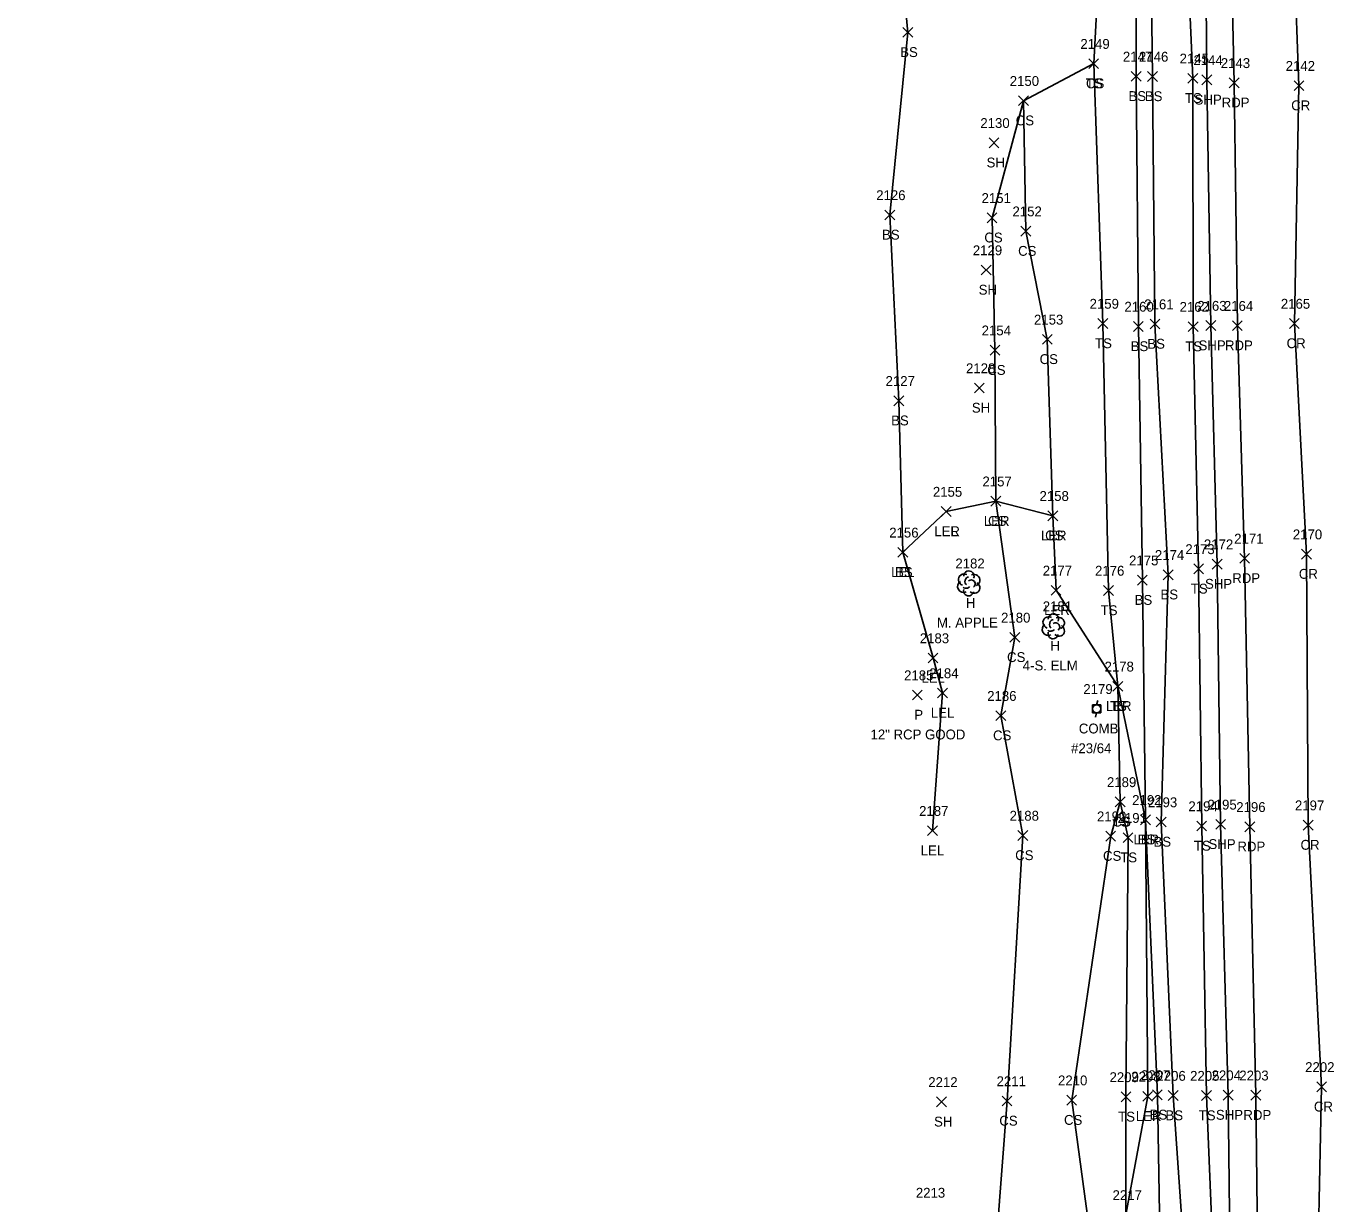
# Model space of a CAD drawing. Extents: x 1462089 to 1464015, y 730534 to 736144.
# Drawn here: x 1462960.9 to 1463226, y 734522.3 to 734761.1 of the extents above; entities that cross this region are included whole.
import ezdxf

# ---------------------------------------------------------------- set-up
doc = ezdxf.new("R2010")
doc.units = 0
for name, color, linetype in [('D_A', 7, 'Continuous'), ('D_C', 7, 'Continuous'), ('D_I', 7, 'Continuous'), ('D_TIC', 7, 'Continuous'), ('L_A', 7, 'Continuous'), ('L_C', 7, 'Continuous'), ('L_I', 7, 'Continuous'), ('L_TIC', 7, 'Continuous'), ('LARO', 7, 'Continuous'), ('LELB', 7, 'Continuous'), ('LTD', 7, 'Continuous'), ('P_A', 7, 'Continuous'), ('P_I', 7, 'Continuous'), ('P_TIC', 7, 'Continuous'), ('PET', 7, 'Continuous'), ('PRC', 7, 'Continuous'), ('PSP', 7, 'Continuous'), ('U_A', 7, 'Continuous'), ('U_C', 7, 'Continuous'), ('U_I', 7, 'Continuous'), ('UP', 7, 'Continuous')]:
    doc.layers.add(name, color=color, linetype=linetype)

msp = doc.modelspace()

# ---------------------------------------------------------------- linework, layer by layer
at = {"layer": 'D_TIC'}
for points in [[(1463140.57, 734624.46), (1463142.57, 734626.46)], [(1463142.57, 734624.46), (1463140.57, 734626.46)]]:
    msp.add_lwpolyline(points, dxfattribs=at)
at = {"layer": 'L_TIC'}
for points in [[(1463138.65, 734758.84), (1463140.65, 734760.84)], [(1463140.65, 734758.84), (1463138.65, 734760.84)], [(1463176.31, 734752.5), (1463178.31, 734754.5)], [(1463178.31, 734752.5), (1463176.31, 734754.5)], [(1463176.31, 734752.5), (1463178.31, 734754.5)], [(1463178.31, 734752.5), (1463176.31, 734754.5)], [(1463184.92, 734749.92), (1463186.92, 734751.92)], [(1463186.92, 734749.92), (1463184.92, 734751.92)], [(1463188.23, 734749.9), (1463190.23, 734751.9)], [(1463190.23, 734749.9), (1463188.23, 734751.9)], [(1463196.41, 734749.53), (1463198.41, 734751.53)], [(1463198.41, 734749.53), (1463196.41, 734751.53)], [(1463162.07, 734744.98), (1463164.07, 734746.98)], [(1463164.07, 734744.98), (1463162.07, 734746.98)], [(1463162.07, 734744.98), (1463164.07, 734746.98)], [(1463164.07, 734744.98), (1463162.07, 734746.98)], [(1463156.11, 734736.45), (1463158.11, 734738.45)], [(1463158.11, 734736.45), (1463156.11, 734738.45)], [(1463134.97, 734721.82), (1463136.97, 734723.82)], [(1463136.97, 734721.82), (1463134.97, 734723.82)], [(1463155.71, 734721.24), (1463157.71, 734723.24)], [(1463157.71, 734721.24), (1463155.71, 734723.24)], [(1463162.55, 734718.53), (1463164.55, 734720.53)], [(1463164.55, 734718.53), (1463162.55, 734720.53)], [(1463154.51, 734710.65), (1463156.51, 734712.65)], [(1463156.51, 734710.65), (1463154.51, 734712.65)], [(1463178.18, 734699.8), (1463180.18, 734701.8)], [(1463180.18, 734699.8), (1463178.18, 734701.8)], [(1463185.37, 734699.2), (1463187.37, 734701.2)], [(1463187.37, 734699.2), (1463185.37, 734701.2)], [(1463188.74, 734699.69), (1463190.74, 734701.69)], [(1463190.74, 734699.69), (1463188.74, 734701.69)], [(1463196.46, 734699.17), (1463198.46, 734701.17)], [(1463198.46, 734699.17), (1463196.46, 734701.17)], [(1463166.91, 734696.58), (1463168.91, 734698.58)], [(1463168.91, 734696.58), (1463166.91, 734698.58)], [(1463156.3, 734694.39), (1463158.3, 734696.39)], [(1463158.3, 734694.39), (1463156.3, 734696.39)], [(1463153.12, 734686.72), (1463155.12, 734688.72)], [(1463155.12, 734686.72), (1463153.12, 734688.72)], [(1463136.81, 734684.14), (1463138.81, 734686.14)], [(1463138.81, 734684.14), (1463136.81, 734686.14)], [(1463156.46, 734663.77), (1463158.46, 734665.77)], [(1463158.46, 734663.77), (1463156.46, 734665.77)], [(1463156.46, 734663.77), (1463158.46, 734665.77)], [(1463158.46, 734663.77), (1463156.46, 734665.77)], [(1463146.4, 734661.67), (1463148.4, 734663.67)], [(1463148.4, 734661.67), (1463146.4, 734663.67)], [(1463146.4, 734661.67), (1463148.4, 734663.67)], [(1463148.4, 734661.67), (1463146.4, 734663.67)], [(1463168.03, 734660.82), (1463170.03, 734662.82)], [(1463170.03, 734660.82), (1463168.03, 734662.82)], [(1463168.03, 734660.82), (1463170.03, 734662.82)], [(1463170.03, 734660.82), (1463168.03, 734662.82)], [(1463137.61, 734653.4), (1463139.61, 734655.4)], [(1463139.61, 734653.4), (1463137.61, 734655.4)], [(1463137.61, 734653.4), (1463139.61, 734655.4)], [(1463139.61, 734653.4), (1463137.61, 734655.4)], [(1463191.42, 734648.85), (1463193.42, 734650.85)], [(1463193.42, 734648.85), (1463191.42, 734650.85)], [(1463197.58, 734650.04), (1463199.58, 734652.04)], [(1463199.58, 734650.04), (1463197.58, 734652.04)], [(1463168.68, 734645.7), (1463170.68, 734647.7)], [(1463170.68, 734645.7), (1463168.68, 734647.7)], [(1463179.32, 734645.66), (1463181.32, 734647.66)], [(1463181.32, 734645.66), (1463179.32, 734647.66)], [(1463186.18, 734647.75), (1463188.18, 734649.75)], [(1463188.18, 734647.75), (1463186.18, 734649.75)], [(1463160.31, 734636.15), (1463162.31, 734638.15)], [(1463162.31, 734636.15), (1463160.31, 734638.15)], [(1463143.75, 734631.97), (1463145.75, 734633.97)], [(1463145.75, 734631.97), (1463143.75, 734633.97)], [(1463145.67, 734624.88), (1463147.67, 734626.88)], [(1463147.67, 734624.88), (1463145.67, 734626.88)], [(1463181.2, 734626.23), (1463183.2, 734628.23)], [(1463183.2, 734626.23), (1463181.2, 734628.23)], [(1463181.2, 734626.23), (1463183.2, 734628.23)], [(1463183.2, 734626.23), (1463181.2, 734628.23)], [(1463157.47, 734620.28), (1463159.47, 734622.28)], [(1463159.47, 734620.28), (1463157.47, 734622.28)], [(1463181.7, 734602.79), (1463183.7, 734604.79)], [(1463183.7, 734602.79), (1463181.7, 734604.79)], [(1463181.7, 734602.79), (1463183.7, 734604.79)], [(1463183.7, 734602.79), (1463181.7, 734604.79)], [(1463186.8, 734599.17), (1463188.8, 734601.17)], [(1463188.8, 734599.17), (1463186.8, 734601.17)], [(1463186.8, 734599.17), (1463188.8, 734601.17)], [(1463188.8, 734599.17), (1463186.8, 734601.17)], [(1463190, 734598.71), (1463192, 734600.71)], [(1463192, 734598.71), (1463190, 734600.71)], [(1463198.21, 734597.9), (1463200.21, 734599.9)], [(1463200.21, 734597.9), (1463198.21, 734599.9)], [(1463143.62, 734596.95), (1463145.62, 734598.95)], [(1463145.62, 734596.95), (1463143.62, 734598.95)], [(1463161.96, 734595.98), (1463163.96, 734597.98)], [(1463163.96, 734595.98), (1463161.96, 734597.98)], [(1463179.76, 734595.84), (1463181.76, 734597.84)], [(1463181.76, 734595.84), (1463179.76, 734597.84)], [(1463183.28, 734595.53), (1463185.28, 734597.53)], [(1463185.28, 734595.53), (1463183.28, 734597.53)], [(1463145.47, 734541.96), (1463147.47, 734543.96)], [(1463147.47, 734541.96), (1463145.47, 734543.96)], [(1463158.74, 734542.14), (1463160.74, 734544.14)], [(1463160.74, 734542.14), (1463158.74, 734544.14)], [(1463171.86, 734542.3), (1463173.86, 734544.3)], [(1463173.86, 734542.3), (1463171.86, 734544.3)], [(1463182.86, 734542.96), (1463184.86, 734544.96)], [(1463184.86, 734542.96), (1463182.86, 734544.96)], [(1463187.26, 734543.08), (1463189.26, 734545.08)], [(1463189.26, 734543.08), (1463187.26, 734545.08)], [(1463189.22, 734543.37), (1463191.22, 734545.37)], [(1463191.22, 734543.37), (1463189.22, 734545.37)], [(1463192.42, 734543.23), (1463194.42, 734545.23)], [(1463194.42, 734543.23), (1463192.42, 734545.23)], [(1463199.2, 734543.23), (1463201.2, 734545.23)], [(1463201.2, 734543.23), (1463199.2, 734545.23)]]:
    msp.add_lwpolyline(points, dxfattribs=at)
at = {"layer": 'LARO'}
for points in [[(1463147.4, 734662.67), (1463157.46, 734664.77), (1463169.03, 734661.82), (1463169.68, 734646.7), (1463182.2, 734627.23), (1463187.8, 734600.17), (1463188.26, 734544.08), (1463183.83, 734520.03), (1463176.69, 734515.3), (1463169.22, 734500.9), (1463169.8, 734483.47), (1463167.02, 734456.28), (1463176.84, 734437.92), (1463184.12, 734434.72), (1463190.48, 734431.13), (1463190.63, 734397.78), (1463189.42, 734356.31), (1463183.52, 734333.49), (1463177.74, 734334.88)], [(1463147.4, 734662.67), (1463138.61, 734654.4), (1463144.75, 734632.97), (1463146.67, 734625.88), (1463144.62, 734597.95)]]:
    msp.add_lwpolyline(points, dxfattribs=at)
at = {"layer": 'LELB'}
for points in [[(1463126.27, 734960.41), (1463129.9, 734957.43), (1463159.33, 734953.14), (1463168.95, 734942.83), (1463173.44, 734938.38), (1463175.63, 734925.2), (1463181.67, 734914.91), (1463182.38, 734902.11), (1463182.71, 734870.46), (1463183.39, 734843.85), (1463185.96, 734800), (1463185.92, 734750.92), (1463186.37, 734700.2), (1463187.18, 734648.75), (1463187.8, 734600.17), (1463190.22, 734544.37), (1463191.06, 734496.39), (1463192.74, 734489.07), (1463191.49, 734482.97), (1463189.42, 734453.68), (1463190.48, 734431.13)], [(1462960.9, 734939.64), (1462981.22, 734934.27), (1463011.08, 734927.39), (1463044.4, 734919.87), (1463076.48, 734907.5), (1463096.48, 734914.14), (1463113.34, 734909.53), (1463132.2, 734900.42), (1463146.06, 734873.76), (1463140.01, 734844.07), (1463136.33, 734794.96), (1463139.65, 734759.84), (1463135.97, 734722.82), (1463137.81, 734685.14), (1463138.61, 734654.4)], [(1463188.62, 734799.74), (1463189.23, 734750.9), (1463189.74, 734700.69), (1463192.42, 734649.85), (1463191, 734599.71), (1463193.42, 734544.23), (1463196.71, 734496.43), (1463196.17, 734489.61), (1463194.29, 734482.61), (1463193.43, 734453.88), (1463193.28, 734430.96), (1463194.94, 734397.25), (1463191.27, 734355.01), (1463192.27, 734308.83), (1463191.47, 734304.05), (1463190.52, 734270.68), (1463189.48, 734220.76), (1463188.7, 734176.43), (1463187.31, 734119.86), (1463187.93, 734073.26), (1463188.66, 734026.72), (1463187.05, 734012.08), (1463189.61, 733964.42)], [(1463195.34, 734798.31), (1463197.41, 734750.53), (1463197.46, 734700.17), (1463198.58, 734651.04), (1463199.21, 734598.9), (1463200.2, 734544.23), (1463202.14, 734496.43), (1463201.54, 734449.41), (1463201.56, 734397.33), (1463199.98, 734355.15), (1463199.83, 734308.81), (1463198.79, 734268.98), (1463198.11, 734220.24), (1463196.93, 734175.14), (1463195.85, 734119.26), (1463193.82, 734072.07), (1463194.4, 734026.45), (1463194.59, 734010.55), (1463192.58, 733964.29), (1463190.31, 733917.66)], [(1463178.57, 734776.69), (1463177.31, 734753.5), (1463179.18, 734700.8), (1463180.32, 734646.66), (1463182.2, 734627.23), (1463182.7, 734603.79), (1463184.28, 734596.53), (1463183.86, 734543.96), (1463183.83, 734520.03), (1463183.36, 734481.92), (1463182.16, 734457.78), (1463184.12, 734434.72), (1463182.19, 734398.31), (1463181.71, 734355.69), (1463183.52, 734333.49), (1463174.96, 734313.24), (1463157.43, 734310.64)], [(1463177.31, 734753.5), (1463163.07, 734745.98), (1463163.55, 734719.53), (1463167.91, 734697.58), (1463169.03, 734661.82)], [(1463163.07, 734745.98), (1463156.71, 734722.24), (1463157.3, 734695.39), (1463157.46, 734664.77), (1463161.31, 734637.15), (1463158.47, 734621.28), (1463162.96, 734596.98), (1463159.74, 734543.14), (1463155.61, 734488.43)], [(1463182.7, 734603.79), (1463180.76, 734596.84), (1463172.86, 734543.3), (1463176.69, 734515.3), (1463177.02, 734482.59), (1463176.19, 734457.19), (1463176.84, 734437.92), (1463168.56, 734402.38), (1463163.13, 734355.32)]]:
    msp.add_lwpolyline(points, dxfattribs=at)
at = {"layer": 'LTD'}
for p, q in [((1463151.96, 734648.14), (1463151.96, 734648.14)), ((1463151.96, 734648.14), (1463151.96, 734648.14)), ((1463169.11, 734639.45), (1463169.11, 734639.45)), ((1463169.11, 734639.45), (1463169.11, 734639.45))]:
    msp.add_line(p, q, dxfattribs=at)
for centre in [(1463152.01, 734649.58), (1463169.15, 734640.88)]:
    msp.add_arc(centre, 1.05, 335.5272, 180.9563, dxfattribs=at)
for centre, major_axis, ratio, start_param, end_param in [((1463151.17, 734648.81), (1.21, -0.51), 0.895232, 1.570796, 4.712389), ((1463153.01, 734648.73), (-1.14, -0.48), 0.949671, 1.570796, 4.712389), ((1463150.88, 734647.44), (0.58, -1.04), 0.959034, 3.141593, 6.283185), ((1463151.51, 734647.39), (-0.625, -0.083), 0.423636, 0, 3.141593), ((1463151.76, 734648.6), (-0.208, -0.792), 0.645439, 3.141593, 6.283185), ((1463152.46, 734647.98), (-0.5, 0.667), 0.989748, 3.141593, 6.283185), ((1463152.96, 734647.31), (-1.09, 0.79), 0.841452, 1.570796, 4.712389), ((1463151.96, 734646.64), (0.26, 1.06), 0.942809, 1.570796, 4.712389), ((1463168.02, 734638.74), (0.58, -1.04), 0.959034, 3.141593, 6.283185), ((1463168.32, 734640.12), (1.21, -0.51), 0.895232, 1.570796, 4.712389), ((1463168.9, 734639.91), (-0.208, -0.792), 0.645439, 3.141593, 6.283185), ((1463169.61, 734639.28), (-0.5, 0.667), 0.989748, 3.141593, 6.283185), ((1463170.11, 734638.62), (-1.09, 0.79), 0.841452, 1.570796, 4.712389), ((1463170.15, 734640.03), (-1.14, -0.48), 0.949671, 1.570796, 4.712389), ((1463169.11, 734637.95), (0.26, 1.06), 0.942809, 1.570796, 4.712389), ((1463168.65, 734638.7), (-0.625, -0.083), 0.423636, 0, 3.141593)]:
    msp.add_ellipse(centre, major_axis=major_axis, ratio=ratio, start_param=start_param, end_param=end_param, dxfattribs=at)
at = {"layer": 'P_TIC'}
for points in [[(1463199.23, 734749.21), (1463201.23, 734751.21)], [(1463201.23, 734749.21), (1463199.23, 734751.21)], [(1463204.78, 734748.61), (1463206.78, 734750.61)], [(1463206.78, 734748.61), (1463204.78, 734750.61)], [(1463217.92, 734748.04), (1463219.92, 734750.04)], [(1463219.92, 734748.04), (1463217.92, 734750.04)], [(1463200.04, 734699.38), (1463202.04, 734701.38)], [(1463202.04, 734699.38), (1463200.04, 734701.38)], [(1463205.44, 734699.37), (1463207.44, 734701.37)], [(1463207.44, 734699.37), (1463205.44, 734701.37)], [(1463216.99, 734699.8), (1463218.99, 734701.8)], [(1463218.99, 734699.8), (1463216.99, 734701.8)], [(1463201.35, 734651.01), (1463203.35, 734653.01)], [(1463203.35, 734651.01), (1463201.35, 734653.01)], [(1463206.91, 734652.17), (1463208.91, 734654.17)], [(1463208.91, 734652.17), (1463206.91, 734654.17)], [(1463219.46, 734653.03), (1463221.46, 734655.03)], [(1463221.46, 734653.03), (1463219.46, 734655.03)], [(1463202.05, 734598.23), (1463204.05, 734600.23)], [(1463204.05, 734598.23), (1463202.05, 734600.23)], [(1463207.96, 734597.74), (1463209.96, 734599.74)], [(1463209.96, 734597.74), (1463207.96, 734599.74)], [(1463219.81, 734598.08), (1463221.81, 734600.08)], [(1463221.81, 734598.08), (1463219.81, 734600.08)], [(1463222.52, 734545), (1463224.52, 734547)], [(1463224.52, 734545), (1463222.52, 734547)], [(1463203.56, 734543.33), (1463205.56, 734545.33)], [(1463205.56, 734543.33), (1463203.56, 734545.33)], [(1463209.17, 734543.3), (1463211.17, 734545.3)], [(1463211.17, 734543.3), (1463209.17, 734545.3)]]:
    msp.add_lwpolyline(points, dxfattribs=at)
at = {"layer": 'PET'}
msp.add_lwpolyline([(1463204.71, 734797.84), (1463205.78, 734749.61), (1463206.44, 734700.37), (1463207.91, 734653.17), (1463208.96, 734598.74), (1463210.17, 734544.3), (1463210.74, 734497.48), (1463211.21, 734449.42), (1463211.09, 734397.88), (1463210.17, 734355.56), (1463209.36, 734308.29), (1463208.04, 734267.48), (1463207.44, 734219.42), (1463205.88, 734174.98), (1463204.27, 734119.17), (1463203.71, 734073.3), (1463203.1, 734019.17), (1463201.74, 733964.33)], dxfattribs=at)
at = {"layer": 'PRC'}
msp.add_lwpolyline([(1463217.11, 734797.78), (1463218.92, 734749.04), (1463217.99, 734700.8), (1463220.46, 734654.03), (1463220.81, 734599.08), (1463223.52, 734546), (1463222.51, 734496.9), (1463223.72, 734451.06), (1463224.21, 734398.12), (1463222.39, 734355.99), (1463223.02, 734308.01), (1463220.18, 734267.3), (1463222.37, 734218.38), (1463218.64, 734173.78), (1463216.82, 734118.18), (1463215.37, 734073.48), (1463215.19, 734017.4), (1463213.25, 733964.17)], dxfattribs=at)
at = {"layer": 'PSP'}
msp.add_lwpolyline([(1463199.84, 734798.03), (1463200.23, 734750.21), (1463201.04, 734700.38), (1463202.35, 734652.01), (1463203.05, 734599.23), (1463204.56, 734544.33), (1463205.11, 734496.59), (1463205.48, 734449.4), (1463205.12, 734397.56), (1463204.65, 734354.96), (1463203.8, 734308.64), (1463202.66, 734268.21), (1463201.74, 734219.53), (1463200.48, 734174.61), (1463198.94, 734119.22), (1463197.74, 734073.05), (1463196.88, 734018.95), (1463195.12, 733964.59)], dxfattribs=at)
at = {"layer": 'UP'}
for p, q in [((1463177.08, 734621.83), (1463177.08, 734623.5)), ((1463177.08, 734623.5), (1463178.75, 734623.5)), ((1463178.16, 734624.33), (1463177.91, 734623.5)), ((1463178.75, 734623.5), (1463178.75, 734621.83)), ((1463178.75, 734621.83), (1463177.08, 734621.83)), ((1463177.66, 734621), (1463177.91, 734621.83)), ((1463177.91, 734622.67), (1463177.91, 734622.67))]:
    msp.add_line(p, q, dxfattribs=at)
msp.add_circle((1463177.91, 734622.67), 0.833, dxfattribs=at)

# ---------------------------------------------------------------- texts
at = {"layer": 'D_A'}
msp.add_text('P', height=2, dxfattribs=at).set_placement((1463140.95, 734620.46))
at = {"layer": 'D_C'}
msp.add_text('12" RCP GOOD', height=2, dxfattribs=at).set_placement((1463132.07, 734616.46))
at = {"layer": 'D_I'}
msp.add_text('2185', height=2, dxfattribs=at).set_placement((1463138.88, 734628.46))
at = {"layer": 'L_A'}
for s, p in [('BS', (1463138.09, 734754.84)), ('TS', (1463175.72, 734748.5)), ('CS', (1463175.75, 734748.5)), ('BS', (1463184.37, 734745.92)), ('BS', (1463187.68, 734745.9)), ('TS', (1463195.82, 734745.53)), ('CS', (1463161.51, 734740.98)), ('CS', (1463161.51, 734740.98)), ('SH', (1463155.6, 734732.45)), ('BS', (1463134.41, 734717.82)), ('CS', (1463155.15, 734717.24)), ('CS', (1463161.99, 734714.53)), ('SH', (1463154, 734706.65)), ('TS', (1463177.59, 734695.8)), ('BS', (1463188.18, 734695.69)), ('BS', (1463184.81, 734695.2)), ('TS', (1463195.87, 734695.17)), ('CS', (1463155.74, 734690.39)), ('CS', (1463166.35, 734692.58)), ('SH', (1463152.61, 734682.72)), ('BS', (1463136.25, 734680.14)), ('LER', (1463155.04, 734659.77)), ('CS', (1463155.9, 734659.77)), ('LER', (1463144.99, 734657.67)), ('LEL', (1463145.04, 734657.67)), ('LER', (1463166.61, 734656.82)), ('CS', (1463167.47, 734656.82)), ('LEL', (1463136.25, 734649.4)), ('BS', (1463137.05, 734649.4)), ('TS', (1463196.99, 734646.04)), ('H', (1463151.4, 734643.14)), ('BS', (1463185.62, 734643.75)), ('BS', (1463190.86, 734644.85)), ('LER', (1463167.26, 734641.7)), ('TS', (1463178.73, 734641.66)), ('CS', (1463159.75, 734632.15)), ('H', (1463168.54, 734634.45)), ('LEL', (1463142.39, 734627.97)), ('LER', (1463179.78, 734622.23)), ('TS', (1463180.61, 734622.23)), ('LEL', (1463144.3, 734620.88)), ('CS', (1463156.91, 734616.28)), ('TS', (1463181.11, 734598.79)), ('CS', (1463181.14, 734598.79)), ('LER', (1463185.38, 734595.17)), ('BS', (1463186.24, 734595.17)), ('LEL', (1463142.25, 734592.95)), ('BS', (1463189.44, 734594.71)), ('TS', (1463197.62, 734593.9)), ('CS', (1463161.4, 734591.98)), ('CS', (1463179.2, 734591.84)), ('TS', (1463182.69, 734591.53)), ('BS', (1463188.67, 734539.37)), ('BS', (1463191.87, 734539.23)), ('TS', (1463198.61, 734539.23)), ('SH', (1463144.96, 734537.96)), ('CS', (1463158.18, 734538.14)), ('CS', (1463171.3, 734538.3)), ('TS', (1463182.27, 734538.96)), ('LER', (1463185.84, 734539.08))]:
    msp.add_text(s, height=2, dxfattribs=at).set_placement(p)
at = {"layer": 'L_C'}
for s, p in [('M. APPLE', (1463145.54, 734639.14)), ('4-S. ELM', (1463162.93, 734630.45))]:
    msp.add_text(s, height=2, dxfattribs=at).set_placement(p)
at = {"layer": 'L_I'}
for s, p in [('2149', (1463174.61, 734756.5)), ('2149', (1463174.61, 734756.5)), ('2147', (1463183.23, 734753.92)), ('2146', (1463186.49, 734753.9)), ('2145', (1463194.72, 734753.53)), ('2150', (1463160.29, 734748.98)), ('2150', (1463160.29, 734748.98)), ('2130', (1463154.33, 734740.45)), ('2126', (1463133.22, 734725.82)), ('2151', (1463154.58, 734725.24)), ('2152', (1463160.85, 734722.53)), ('2129', (1463152.81, 734714.65)), ('2159', (1463176.48, 734703.8)), ('2161', (1463187.56, 734703.69)), ('2160', (1463183.54, 734703.2)), ('2162', (1463194.72, 734703.17)), ('2154', (1463154.6, 734698.39)), ('2153', (1463165.21, 734700.58)), ('2128', (1463151.43, 734690.72)), ('2127', (1463135.12, 734688.14)), ('2157', (1463154.76, 734667.77)), ('2157', (1463154.76, 734667.77)), ('2155', (1463144.71, 734665.67)), ('2155', (1463144.71, 734665.67)), ('2158', (1463166.33, 734664.82)), ('2158', (1463166.33, 734664.82)), ('2156', (1463135.86, 734657.4)), ('2156', (1463135.86, 734657.4)), ('2173', (1463195.89, 734654.04)), ('2182', (1463149.27, 734651.14)), ('2175', (1463184.48, 734651.75)), ('2174', (1463189.72, 734652.85)), ('2177', (1463166.98, 734649.7)), ('2176', (1463177.58, 734649.66)), ('2180', (1463158.53, 734640.15)), ('2181', (1463166.98, 734642.45)), ('2183', (1463142.06, 734635.97)), ('2178', (1463179.51, 734630.23)), ('2178', (1463179.51, 734630.23)), ('2184', (1463143.97, 734628.88)), ('2186', (1463155.72, 734624.28)), ('2189', (1463180, 734606.79)), ('2189', (1463180, 734606.79)), ('2192', (1463185.11, 734603.17)), ('2192', (1463185.11, 734603.17)), ('2187', (1463141.92, 734600.95)), ('2193', (1463188.3, 734602.71)), ('2194', (1463196.51, 734601.9)), ('2188', (1463160.27, 734599.98)), ('2190', (1463177.98, 734599.84)), ('2191', (1463182.15, 734599.53)), ('2207', (1463186.89, 734547.37)), ('2206', (1463190.03, 734547.23)), ('2205', (1463196.86, 734547.23)), ('2212', (1463143.77, 734545.96)), ('2211', (1463157.62, 734546.14)), ('2210', (1463170.08, 734546.3)), ('2209', (1463180.52, 734546.96)), ('2208', (1463184.92, 734547.08)), ('2213', (1463141.26, 734523.52)), ('2217', (1463181.13, 734523.03)), ('2217', (1463181.13, 734523.03))]:
    msp.add_text(s, height=2, dxfattribs=at).set_placement(p)
at = {"layer": 'P_A'}
for s, p in [('SHP', (1463197.77, 734745.21)), ('RDP', (1463203.26, 734744.61)), ('CR', (1463217.35, 734744.04)), ('CR', (1463216.42, 734695.8)), ('SHP', (1463198.57, 734695.38)), ('RDP', (1463203.93, 734695.37)), ('RDP', (1463205.4, 734648.17)), ('CR', (1463218.9, 734649.03)), ('SHP', (1463199.88, 734647.01)), ('SHP', (1463200.58, 734594.23)), ('RDP', (1463206.45, 734593.74)), ('CR', (1463219.24, 734594.08)), ('SHP', (1463202.09, 734539.33)), ('RDP', (1463207.66, 734539.3)), ('CR', (1463221.95, 734541))]:
    msp.add_text(s, height=2, dxfattribs=at).set_placement(p)
at = {"layer": 'P_I'}
for s, p in [('2144', (1463197.54, 734753.21)), ('2143', (1463203.08, 734752.61)), ('2142', (1463216.23, 734752.04)), ('2165', (1463215.25, 734703.8)), ('2163', (1463198.3, 734703.38)), ('2164', (1463203.7, 734703.37)), ('2171', (1463205.79, 734656.17)), ('2170', (1463217.68, 734657.03)), ('2172', (1463199.65, 734655.01)), ('2195', (1463200.36, 734602.23)), ('2196', (1463206.21, 734601.74)), ('2197', (1463218.11, 734602.08)), ('2204', (1463201.22, 734547.33)), ('2203', (1463206.83, 734547.3)), ('2202', (1463220.18, 734549))]:
    msp.add_text(s, height=2, dxfattribs=at).set_placement(p)
at = {"layer": 'U_A'}
msp.add_text('COMB', height=2, dxfattribs=at).set_placement((1463174.3, 734617.67))
at = {"layer": 'U_C'}
msp.add_text('#23/64', height=2, dxfattribs=at).set_placement((1463172.73, 734613.67))
at = {"layer": 'U_I'}
msp.add_text('2179', height=2, dxfattribs=at).set_placement((1463175.21, 734625.67))

doc.saveas('drawing.dxf')
